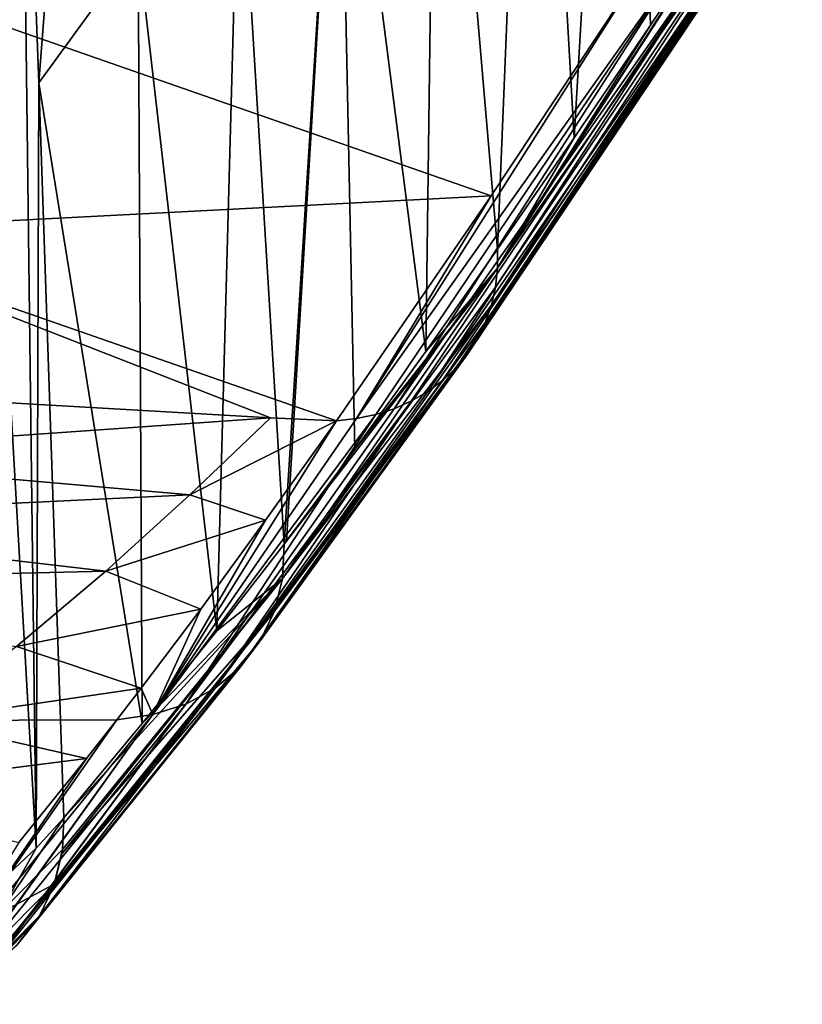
# Model space of a CAD drawing. Header units: metres. Extents: x -109 to 109, y -78 to 121.
# Tile 938 of 1056: x 91.45 to 94.92, y -62.42 to -58.06. Entities that reach past the tile are written whole.
import ezdxf

# ---------------------------------------------------------------- set-up
doc = ezdxf.new("R2010")
doc.units = ezdxf.units.M
doc.layers.add('solid_508554_SW0001', color=7, linetype='CONTINUOUS')

msp = doc.modelspace()

# ---------------------------------------------------------------- linework, layer by layer
at = {"layer": 'solid_508554_SW0001'}
for points in [[(91.457405, -56.175869, 15.399322), (91.841835, -54.388969, 15.870962), (91.537598, -58.339298, 16.367508)], [(91.841835, -54.388969, 15.870962), (91.977608, -57.734615, 17.409101), (91.537598, -58.339298, 16.367508)], [(93.907135, -58.582996, 23.411219), (93.720123, -55.318012, 21.585197), (94.133606, -54.711372, 22.636242)], [(94.244774, -58.084755, 24.277468), (93.907135, -58.582996, 23.411219), (94.133606, -54.711372, 22.636242)], [(94.580643, -57.5807, 25.152224), (94.244774, -58.084755, 24.277468), (94.133606, -54.711372, 22.636242)], [(93.56749, -59.075619, 22.552576), (93.297394, -55.923164, 20.536774), (93.720123, -55.318012, 21.585197)], [(93.907135, -58.582996, 23.411219), (93.56749, -59.075619, 22.552576), (93.720123, -55.318012, 21.585197)], [(93.249626, -59.528038, 21.759867), (92.865189, -56.52721, 19.491049), (93.297394, -55.923164, 20.536774)], [(93.56749, -59.075619, 22.552576), (93.249626, -59.528038, 21.759867), (93.297394, -55.923164, 20.536774)], [(91.525558, -61.726498, 17.582304), (91.223076, -56.449757, 14.928519), (91.457405, -56.175869, 15.399322)], [(91.525558, -61.726498, 17.582304), (91.457405, -56.175869, 15.399322), (91.537598, -58.339298, 16.367508)], [(91.525558, -61.726498, 17.582304), (91.382431, -61.86031, 17.31286), (91.223076, -56.449757, 14.928519)], [(92.622749, -60.380642, 20.218622), (92.424042, -57.130726, 18.448702), (92.865189, -56.52721, 19.491049)], [(92.633484, -60.366566, 20.244831), (92.622749, -60.380642, 20.218622), (92.865189, -56.52721, 19.491049)], [(92.936363, -59.961647, 20.986597), (92.633484, -60.366566, 20.244831), (92.865189, -56.52721, 19.491049)], [(93.249626, -59.528038, 21.759867), (92.936363, -59.961647, 20.986597), (92.865189, -56.52721, 19.491049)], [(93.567467, -59.160522, 22.60149), (94.580643, -57.5807, 25.152224), (94.916061, -57.068863, 26.039301)], [(94.906609, -57.235043, 26.138784), (93.567467, -59.160522, 22.60149), (94.916061, -57.068863, 26.039301)], [(92.324913, -60.76395, 19.493849), (91.977608, -57.734615, 17.409101), (92.424042, -57.130726, 18.448702)], [(92.622749, -60.380642, 20.218622), (92.324913, -60.76395, 19.493849), (92.424042, -57.130726, 18.448702)], [(94.906609, -57.235043, 26.138784), (93.540321, -59.323612, 22.706261), (93.55838, -59.243454, 22.652884)], [(94.861786, -57.390686, 26.245462), (93.540321, -59.323612, 22.706261), (94.906609, -57.235043, 26.138784)], [(94.906609, -57.235043, 26.138784), (93.55838, -59.243454, 22.652884), (93.567467, -59.160522, 22.60149)], [(94.861786, -57.390686, 26.245462), (93.478043, -59.472584, 22.816908), (93.513458, -59.400234, 22.76111)], [(94.783264, -57.529915, 26.355307), (93.478043, -59.472584, 22.816908), (94.861786, -57.390686, 26.245462)], [(94.861786, -57.390686, 26.245462), (93.513458, -59.400234, 22.76111), (93.540321, -59.323612, 22.706261)], [(94.783264, -57.529915, 26.355307), (93.383034, -59.601723, 22.929192), (93.434433, -59.539963, 22.873114)], [(94.673996, -57.647484, 26.46418), (93.383034, -59.601723, 22.929192), (94.783264, -57.529915, 26.355307)], [(94.783264, -57.529915, 26.355307), (93.434433, -59.539963, 22.873114), (93.478043, -59.472584, 22.816908)], [(93.567467, -59.160522, 22.60149), (94.244774, -58.084755, 24.277468), (94.580643, -57.5807, 25.152224)], [(94.673996, -57.647484, 26.46418), (93.258911, -59.706089, 23.038809), (93.324333, -59.657276, 22.9846)], [(94.538101, -57.738979, 26.567989), (93.258911, -59.706089, 23.038809), (94.673996, -57.647484, 26.46418)], [(94.673996, -57.647484, 26.46418), (93.324333, -59.657276, 22.9846), (93.383034, -59.601723, 22.929192)], [(91.99453, -61.175175, 18.69314), (91.537598, -58.339298, 16.367508), (91.977608, -57.734615, 17.409101)], [(92.324913, -60.76395, 19.493849), (91.99453, -61.175175, 18.69314), (91.977608, -57.734615, 17.409101)], [(94.538101, -57.738979, 26.567989), (93.110451, -59.781677, 23.14156), (93.187393, -59.747688, 23.091297)], [(94.380684, -57.800953, 26.66283), (93.110451, -59.781677, 23.14156), (94.538101, -57.738979, 26.567989)], [(94.538101, -57.738979, 26.567989), (93.187393, -59.747688, 23.091297), (93.258911, -59.706089, 23.038809)], [(94.380684, -57.800953, 26.66283), (94.207642, -57.831081, 26.745148), (92.943336, -59.825596, 23.233505)], [(94.380684, -57.800953, 26.66283), (92.943336, -59.825596, 23.233505), (93.028839, -59.807732, 23.189114)], [(94.380684, -57.800953, 26.66283), (93.028839, -59.807732, 23.189114), (93.110451, -59.781677, 23.14156)], [(93.539658, -58.839653, 24.998655), (94.207642, -57.831081, 26.745148), (91.127823, -57.999966, 27.997643)], [(92.943336, -59.825596, 23.233505), (94.207642, -57.831081, 26.745148), (93.539658, -58.839653, 24.998655)], [(90.453651, -58.99955, 26.255358), (93.539658, -58.839653, 24.998655), (91.127823, -57.999966, 27.997643)], [(93.567467, -59.160522, 22.60149), (93.907135, -58.582996, 23.411219), (94.244774, -58.084755, 24.277468)], [(91.525558, -61.726498, 17.582304), (91.537598, -58.339298, 16.367508), (91.648735, -61.592014, 17.855555)], [(91.99453, -61.175175, 18.69314), (91.648735, -61.592014, 17.855555), (91.537598, -58.339298, 16.367508)], [(93.567467, -59.160522, 22.60149), (93.56749, -59.075619, 22.552576), (93.907135, -58.582996, 23.411219)], [(92.854866, -59.835457, 23.274509), (93.539658, -58.839653, 24.998655), (90.453651, -58.99955, 26.255358)], [(92.943336, -59.825596, 23.233505), (93.539658, -58.839653, 24.998655), (92.854866, -59.835457, 23.274509)], [(92.563255, -59.822678, 23.462664), (92.854866, -59.835457, 23.274509), (90.453651, -58.99955, 26.255358)], [(90.947647, -59.730003, 24.492382), (92.563255, -59.822678, 23.462664), (90.453651, -58.99955, 26.255358)], [(93.567467, -59.160522, 22.60149), (93.249626, -59.528038, 21.759867), (93.56749, -59.075619, 22.552576)], [(93.567467, -59.160522, 22.60149), (92.615845, -60.533363, 20.303377), (92.622749, -60.380642, 20.218622)], [(93.567467, -59.160522, 22.60149), (93.55838, -59.243454, 22.652884), (92.615845, -60.533363, 20.303377)], [(93.567467, -59.160522, 22.60149), (92.622749, -60.380642, 20.218622), (92.936363, -59.961647, 20.986597)], [(93.567467, -59.160522, 22.60149), (92.936363, -59.961647, 20.986597), (93.249626, -59.528038, 21.759867)], [(93.55838, -59.243454, 22.652884), (93.540321, -59.323612, 22.706261), (92.615845, -60.533363, 20.303377)], [(93.540321, -59.323612, 22.706261), (92.580627, -60.677528, 20.395842), (92.615845, -60.533363, 20.303377)], [(93.540321, -59.323612, 22.706261), (93.513458, -59.400234, 22.76111), (92.580627, -60.677528, 20.395842)], [(93.513458, -59.400234, 22.76111), (93.478043, -59.472584, 22.816908), (92.580627, -60.677528, 20.395842)], [(93.478043, -59.472584, 22.816908), (92.517967, -60.808945, 20.49267), (92.580627, -60.677528, 20.395842)], [(93.478043, -59.472584, 22.816908), (93.434433, -59.539963, 22.873114), (92.517967, -60.808945, 20.49267)], [(93.434433, -59.539963, 22.873114), (93.383034, -59.601723, 22.929192), (92.517967, -60.808945, 20.49267)], [(93.383034, -59.601723, 22.929192), (92.429771, -60.923599, 20.590904), (92.517967, -60.808945, 20.49267)], [(93.383034, -59.601723, 22.929192), (93.324333, -59.657276, 22.9846), (92.429771, -60.923599, 20.590904)], [(93.324333, -59.657276, 22.9846), (92.318756, -61.017986, 20.68754), (92.429771, -60.923599, 20.590904)], [(93.324333, -59.657276, 22.9846), (93.258911, -59.706089, 23.038809), (92.318756, -61.017986, 20.68754)], [(93.258911, -59.706089, 23.038809), (93.187393, -59.747688, 23.091297), (92.318756, -61.017986, 20.68754)], [(90.210701, -59.987793, 24.295376), (92.563255, -59.822678, 23.462664), (90.947647, -59.730003, 24.492382)], [(93.187393, -59.747688, 23.091297), (92.188293, -61.089218, 20.779623), (92.318756, -61.017986, 20.68754)], [(93.187393, -59.747688, 23.091297), (93.110451, -59.781677, 23.14156), (92.188293, -61.089218, 20.779623)], [(93.028839, -59.807732, 23.189114), (92.042381, -61.135117, 20.864338), (92.188293, -61.089218, 20.779623)], [(93.028839, -59.807732, 23.189114), (92.943336, -59.825596, 23.233505), (92.042381, -61.135117, 20.864338)], [(93.110451, -59.781677, 23.14156), (93.028839, -59.807732, 23.189114), (92.188293, -61.089218, 20.779623)], [(90.210701, -59.987793, 24.295376), (92.206337, -60.16235, 22.931496), (92.563255, -59.822678, 23.462664)], [(92.943336, -59.825596, 23.233505), (92.854866, -59.835457, 23.274509), (92.042381, -61.135117, 20.864338)], [(92.042381, -61.135117, 20.864338), (92.854866, -59.835457, 23.274509), (92.541344, -60.275673, 22.508776)], [(92.206337, -60.16235, 22.931496), (92.854866, -59.835457, 23.274509), (92.563255, -59.822678, 23.462664)], [(92.206337, -60.16235, 22.931496), (92.541344, -60.275673, 22.508776), (92.854866, -59.835457, 23.274509)], [(90.210701, -59.987793, 24.295376), (89.885315, -60.273415, 23.832523), (92.206337, -60.16235, 22.931496)], [(92.936363, -59.961647, 20.986597), (92.622749, -60.380642, 20.218622), (92.633484, -60.366566, 20.244831)], [(89.885315, -60.273415, 23.832523), (91.834267, -60.499905, 22.402479), (92.206337, -60.16235, 22.931496)], [(92.206337, -60.16235, 22.931496), (91.834267, -60.499905, 22.402479), (92.541344, -60.275673, 22.508776)], [(89.885315, -60.273415, 23.832523), (89.53994, -60.555882, 23.371126), (91.834267, -60.499905, 22.402479)], [(91.834267, -60.499905, 22.402479), (92.254295, -60.668903, 21.816326), (92.541344, -60.275673, 22.508776)], [(92.042381, -61.135117, 20.864338), (92.541344, -60.275673, 22.508776), (92.254295, -60.668903, 21.816326)], [(92.615845, -60.533363, 20.303377), (92.324913, -60.76395, 19.493849), (92.622749, -60.380642, 20.218622)], [(89.53994, -60.555882, 23.371126), (91.439133, -60.833572, 21.87509), (91.834267, -60.499905, 22.402479)], [(91.834267, -60.499905, 22.402479), (91.439133, -60.833572, 21.87509), (92.254295, -60.668903, 21.816326)], [(92.615845, -60.533363, 20.303377), (91.639488, -61.75082, 17.936546), (91.642242, -61.73164, 17.92609)], [(92.580627, -60.677528, 20.395842), (91.639488, -61.75082, 17.936546), (92.615845, -60.533363, 20.303377)], [(92.615845, -60.533363, 20.303377), (91.642242, -61.73164, 17.92609), (91.648735, -61.592014, 17.855555)], [(92.615845, -60.533363, 20.303377), (91.648735, -61.592014, 17.855555), (91.99453, -61.175175, 18.69314)], [(92.615845, -60.533363, 20.303377), (91.99453, -61.175175, 18.69314), (92.324913, -60.76395, 19.493849)], [(91.439133, -60.833572, 21.87509), (91.990768, -61.017967, 21.188429), (92.254295, -60.668903, 21.816326)], [(92.580627, -60.677528, 20.395842), (91.600662, -61.900696, 18.025402), (91.606079, -61.88559, 18.015827)], [(92.517967, -60.808945, 20.49267), (91.600662, -61.900696, 18.025402), (92.580627, -60.677528, 20.395842)], [(92.580627, -60.677528, 20.395842), (91.606079, -61.88559, 18.015827), (91.639488, -61.75082, 17.936546)], [(92.042381, -61.135117, 20.864338), (92.254295, -60.668903, 21.816326), (91.990768, -61.017967, 21.188429)], [(92.517967, -60.808945, 20.49267), (91.533508, -62.036869, 18.119282), (91.540344, -62.025818, 18.111094)], [(92.429771, -60.923599, 20.590904), (91.533508, -62.036869, 18.119282), (92.517967, -60.808945, 20.49267)], [(92.517967, -60.808945, 20.49267), (91.540344, -62.025818, 18.111094), (91.600662, -61.900696, 18.025402)], [(91.439133, -60.833572, 21.87509), (91.013657, -61.161648, 21.35173), (91.990768, -61.017967, 21.188429)], [(92.429771, -60.923599, 20.590904), (91.44722, -62.147694, 18.208731), (91.533508, -62.036869, 18.119282)], [(92.318756, -61.017986, 20.68754), (91.44722, -62.147694, 18.208731), (92.429771, -60.923599, 20.590904)], [(91.013657, -61.161648, 21.35173), (91.882675, -61.157909, 20.932392), (91.990768, -61.017967, 21.188429)], [(92.318756, -61.017986, 20.68754), (91.329765, -62.247192, 18.305508), (91.44017, -62.154999, 18.215187)], [(92.188293, -61.089218, 20.779623), (91.329765, -62.247192, 18.305508), (92.318756, -61.017986, 20.68754)], [(92.318756, -61.017986, 20.68754), (91.44017, -62.154999, 18.215187), (91.44722, -62.147694, 18.208731)], [(92.042381, -61.135117, 20.864338), (91.990768, -61.017967, 21.188429), (91.882675, -61.157909, 20.932392)], [(92.188293, -61.089218, 20.779623), (91.191879, -62.321026, 18.398222), (91.323608, -62.251328, 18.310059)], [(92.042381, -61.135117, 20.864338), (91.191879, -62.321026, 18.398222), (92.188293, -61.089218, 20.779623)], [(92.188293, -61.089218, 20.779623), (91.323608, -62.251328, 18.310059), (91.329765, -62.247192, 18.305508)], [(91.013657, -61.161648, 21.35173), (90.553757, -61.481976, 20.835688), (91.748398, -61.329308, 20.615065)], [(91.013657, -61.161648, 21.35173), (91.748398, -61.329308, 20.615065), (91.882675, -61.157909, 20.932392)], [(92.042381, -61.135117, 20.864338), (91.882675, -61.157909, 20.932392), (91.036308, -62.367104, 18.484713)], [(92.042381, -61.135117, 20.864338), (91.036308, -62.367104, 18.484713), (91.187546, -62.322788, 18.400866)], [(91.036308, -62.367104, 18.484713), (91.882675, -61.157909, 20.932392), (91.748398, -61.329308, 20.615065)], [(92.042381, -61.135117, 20.864338), (91.187546, -62.322788, 18.400866), (91.191879, -62.321026, 18.398222)], [(90.553757, -61.481976, 20.835688), (91.449165, -61.701843, 19.909796), (91.748398, -61.329308, 20.615065)], [(91.036308, -62.367104, 18.484713), (91.748398, -61.329308, 20.615065), (91.449165, -61.701843, 19.909796)], [(91.36274, -62.015629, 17.364796), (91.525558, -61.726498, 17.582304), (91.648735, -61.592014, 17.855555)], [(91.642242, -61.73164, 17.92609), (91.36274, -62.015629, 17.364796), (91.648735, -61.592014, 17.855555)], [(91.36274, -62.015629, 17.364796), (91.382431, -61.86031, 17.31286), (91.525558, -61.726498, 17.582304)], [(91.606079, -61.88559, 18.015827), (91.36274, -62.015629, 17.364796), (91.642242, -61.73164, 17.92609)], [(91.639488, -61.75082, 17.936546), (91.606079, -61.88559, 18.015827), (91.642242, -61.73164, 17.92609)], [(91.266418, -62.301643, 17.564959), (91.328575, -62.166332, 17.460615), (91.606079, -61.88559, 18.015827)], [(91.600662, -61.900696, 18.025402), (91.266418, -62.301643, 17.564959), (91.606079, -61.88559, 18.015827)], [(91.600662, -61.900696, 18.025402), (91.540344, -62.025818, 18.111094), (91.266418, -62.301643, 17.564959)], [(91.606079, -61.88559, 18.015827), (91.328575, -62.166332, 17.460615), (91.36274, -62.015629, 17.364796)], [(91.178329, -62.417084, 17.674381), (91.266418, -62.301643, 17.564959), (91.540344, -62.025818, 18.111094)], [(91.533508, -62.036869, 18.119282), (91.178329, -62.417084, 17.674381), (91.540344, -62.025818, 18.111094)], [(91.533508, -62.036869, 18.119282), (91.44722, -62.147694, 18.208731), (91.178329, -62.417084, 17.674381)]]:
    msp.add_3dface(points, dxfattribs=at)

doc.saveas('drawing.dxf')
